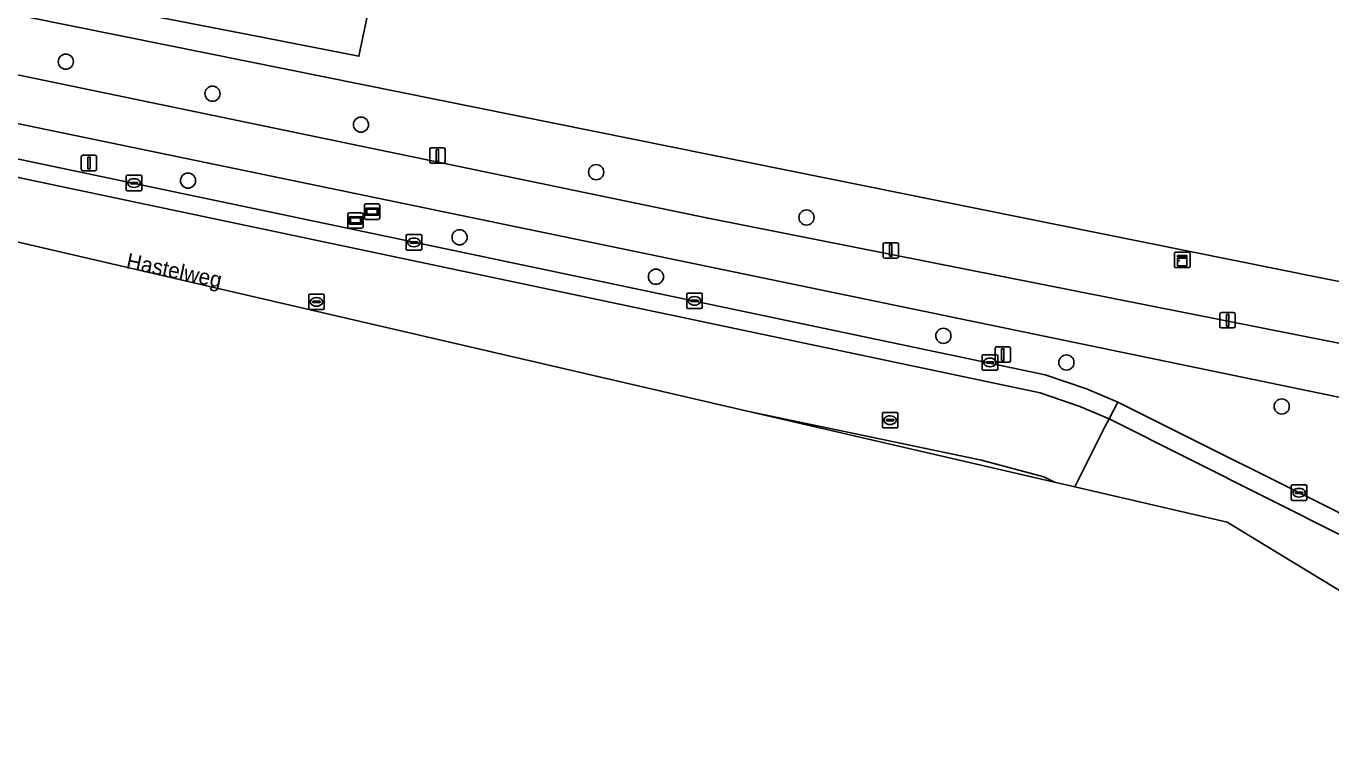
# Model space of a CAD drawing. Extents: x 158086 to 159499, y 382904 to 383981.
# Drawn here: x 159068.8 to 159153, y 382904.7 to 382952 of the extents above; entities that cross this region are included whole.
import ezdxf

# ---------------------------------------------------------------- set-up
doc = ezdxf.new("R2010")
doc.units = 0
for name, color, linetype in [('IMGEO_Berm_groen', 7, 'Continuous'), ('IMGEO_Boom', 7, 'Continuous'), ('IMGEO_Fietspad_open', 7, 'Continuous'), ('IMGEO_Groenvoorziening', 7, 'Continuous'), ('IMGEO_Informatiebord', 7, 'Continuous'), ('IMGEO_Kast', 7, 'Continuous'), ('IMGEO_Kolk', 7, 'Continuous'), ('IMGEO_Lichtmast', 7, 'Continuous'), ('IMGEO_Openbare_ruimte_label', 7, 'Continuous'), ('IMGEO_Rijbaan_lokaal_gesloten', 7, 'Continuous'), ('IMGEO_Rijbaan_lokaal_open', 7, 'Continuous'), ('IMGEO_Rioolput', 7, 'Continuous'), ('IMGEO_Voetpad_gesloten', 7, 'Continuous')]:
    doc.layers.add(name, color=color, linetype=linetype)

msp = doc.modelspace()

# ---------------------------------------------------------------- linework, layer by layer
at = {"layer": 'IMGEO_Berm_groen'}
for points in [[(159161.341, 382926.401), (159057.967, 382947.821)], [(159058.926, 382945.372), (159097.558, 382937.251), (159134.6, 382929.458), (159137.265, 382928.542), (159139.289, 382927.685), (159141.101, 382926.784), (159153.426, 382920.632)]]:
    msp.add_lwpolyline(points, dxfattribs=at)
at = {"layer": 'IMGEO_Boom'}
for centre in [(159071.409, 382949.68), (159080.872, 382947.611), (159090.455, 382945.614), (159079.295, 382941.996), (159105.631, 382942.544), (159119.205, 382939.616), (159096.817, 382938.338), (159109.487, 382935.791), (159128.033, 382931.978), (159135.971, 382930.251), (159149.864, 382927.413)]:
    msp.add_circle(centre, 0.489, dxfattribs=at)
at = {"layer": 'IMGEO_Fietspad_open'}
msp.add_lwpolyline([(159059.516, 382950.638), (159057.395, 382951.043), (159056.812, 382948.092), (159057.967, 382947.821), (159161.341, 382926.401), (159160.398, 382930.152), (159112.748, 382939.591), (159059.786, 382950.586)], close=True, dxfattribs=at)
at = {"layer": 'IMGEO_Groenvoorziening'}
for points in [[(159159.767, 382938.755), (159159.827, 382939.049), (159164.108, 382959.875), (159163.207, 382960.083), (159160.066, 382944.421), (159158.157, 382934.552), (159135.307, 382939.165), (159083.059, 382949.714), (159075.072, 382951.327), (159065.327, 382953.294), (159069.787, 382974.881), (159070.991, 382980.706), (159071.892, 382985.01), (159072.895, 382999.559), (159072.761, 383000), (159068.411, 383016.229), (159067.776, 383018.119), (159067.396, 383018.015), (159066.91, 383017.883)], [(159065.466, 382979.035), (159059.516, 382950.638), (159059.786, 382950.586), (159112.748, 382939.591), (159160.398, 382930.152)]]:
    msp.add_lwpolyline(points, dxfattribs=at)
msp.add_lwpolyline([(159163.207, 382960.083), (159165.412, 382971.079), (159166.516, 382976.582), (159135.086, 382966.206), (159094.283, 382953.002), (159090.995, 382953.31), (159090.317, 382950.025), (159083.398, 382951.38), (159077.508, 382952.534), (159075.726, 382952.844), (159075.4, 382952.901), (159074.39, 382953.079), (159067.072, 382954.59), (159070.811, 382972.732), (159071.113, 382974.126), (159071.2, 382974.589), (159069.787, 382974.881), (159065.327, 382953.294), (159075.072, 382951.327), (159083.059, 382949.714), (159135.307, 382939.165), (159158.157, 382934.552), (159160.066, 382944.421)], close=True, dxfattribs=at)
at = {"layer": 'IMGEO_Informatiebord'}
for p, q in [((159089.604, 382939.028), (159089.604, 382939.828)), ((159089.604, 382939.828), (159089.604, 382939.028)), ((159089.704, 382939.928), (159090.494, 382939.928)), ((159090.494, 382939.928), (159089.704, 382939.928)), ((159090.594, 382939.828), (159090.594, 382939.028)), ((159090.594, 382939.028), (159090.594, 382939.828)), ((159090.675, 382939.593), (159090.675, 382940.393)), ((159090.675, 382940.393), (159090.675, 382939.593)), ((159090.775, 382940.493), (159091.565, 382940.493)), ((159091.565, 382940.493), (159090.775, 382940.493)), ((159091.665, 382940.393), (159091.665, 382939.593)), ((159091.665, 382939.593), (159091.665, 382940.393)), ((159091.565, 382939.493), (159090.775, 382939.493)), ((159090.775, 382939.493), (159091.565, 382939.493)), ((159090.494, 382938.928), (159089.704, 382938.928)), ((159089.704, 382938.928), (159090.494, 382938.928))]:
    msp.add_line(p, q, dxfattribs=at)
for points in [[(159090.776, 382940.225), (159091.564, 382940.225), (159091.564, 382939.761), (159090.776, 382939.761), (159090.776, 382940.225)], [(159090.841, 382940.16), (159090.841, 382939.826), (159091.499, 382939.826), (159091.499, 382940.16), (159090.841, 382940.16)], [(159089.705, 382939.66), (159090.493, 382939.66), (159090.493, 382939.196), (159089.705, 382939.196), (159089.705, 382939.66)], [(159089.77, 382939.595), (159089.77, 382939.261), (159090.428, 382939.261), (159090.428, 382939.595), (159089.77, 382939.595)]]:
    msp.add_lwpolyline(points, dxfattribs=at)
for centre, start, end in [((159089.704, 382939.828), 90, 180), ((159089.704, 382939.828), 90, 180), ((159090.494, 382939.828), 0, 90), ((159090.494, 382939.828), 360, 90), ((159090.775, 382940.393), 90, 180), ((159090.775, 382940.393), 90, 180), ((159091.565, 382940.393), 0, 90), ((159091.565, 382940.393), 360, 90), ((159089.704, 382939.028), 180, 270), ((159089.704, 382939.028), 180, 270), ((159090.494, 382939.028), 270, 0), ((159090.494, 382939.028), 270, 0), ((159090.775, 382939.593), 180, 270), ((159090.775, 382939.593), 180, 270), ((159091.565, 382939.593), 270, 0), ((159091.565, 382939.593), 270, 0)]:
    msp.add_arc(centre, 0.1, start, end, dxfattribs=at)
at = {"layer": 'IMGEO_Kast'}
for p, q in [((159142.948, 382936.453), (159142.948, 382937.294)), ((159142.948, 382937.294), (159142.948, 382936.453)), ((159143.023, 382937.378), (159143.864, 382937.378)), ((159143.864, 382937.378), (159143.023, 382937.378)), ((159143.948, 382937.303), (159143.948, 382936.462)), ((159143.948, 382936.462), (159143.948, 382937.303)), ((159143.873, 382936.378), (159143.032, 382936.378)), ((159143.032, 382936.378), (159143.873, 382936.378))]:
    msp.add_line(p, q, dxfattribs=at)
for points in [[(159143.143, 382937.168), (159143.743, 382937.168), (159143.743, 382937.083), (159143.143, 382937.083), (159143.143, 382937.168)], [(159143.143, 382936.993), (159143.743, 382936.993), (159143.743, 382936.504), (159143.143, 382936.504), (159143.143, 382936.993)]]:
    msp.add_lwpolyline(points, dxfattribs=at)
msp.add_circle((159143.227, 382936.842), 0.0377, dxfattribs=at)
for centre, start, end in [((159143.026, 382937.3), 92.4484, 184.28452), ((159143.026, 382937.3), 92.4484, 184.28452), ((159143.87, 382937.3), 2.4484, 94.28452), ((159143.87, 382937.3), 2.4484, 94.28452), ((159143.026, 382936.456), 182.4484, 274.28452), ((159143.026, 382936.456), 182.4484, 274.28452), ((159143.87, 382936.456), 272.4484, 4.28452), ((159143.87, 382936.456), 272.4484, 4.28452)]:
    msp.add_arc(centre, 0.0779, start, end, dxfattribs=at)
at = {"layer": 'IMGEO_Kolk'}
for p, q in [((159075.386, 382942.341), (159076.238, 382942.341)), ((159075.311, 382941.415), (159075.311, 382942.267)), ((159075.57, 382941.835), (159075.57, 382941.847)), ((159076.008, 382941.798), (159075.61, 382941.798)), ((159075.613, 382941.884), (159076.011, 382941.884)), ((159075.822, 382941.561), (159075.797, 382941.561)), ((159075.799, 382942.121), (159075.824, 382942.121)), ((159076.054, 382941.847), (159076.054, 382941.835)), ((159076.312, 382942.267), (159076.312, 382941.415)), ((159076.238, 382941.341), (159075.386, 382941.341)), ((159093.371, 382937.583), (159093.371, 382938.435)), ((159093.446, 382938.509), (159094.298, 382938.509)), ((159093.859, 382938.289), (159093.884, 382938.289)), ((159094.372, 382938.435), (159094.372, 382937.583)), ((159094.298, 382937.509), (159093.446, 382937.509)), ((159093.63, 382938.003), (159093.63, 382938.015)), ((159094.068, 382937.966), (159093.67, 382937.966)), ((159093.673, 382938.052), (159094.071, 382938.052)), ((159093.882, 382937.729), (159093.857, 382937.729)), ((159094.114, 382938.015), (159094.114, 382938.003)), ((159111.553, 382934.731), (159112.405, 382934.731)), ((159111.478, 382933.805), (159111.478, 382934.657)), ((159111.737, 382934.225), (159111.737, 382934.237)), ((159112.175, 382934.188), (159111.777, 382934.188)), ((159111.78, 382934.274), (159112.178, 382934.274)), ((159111.989, 382933.951), (159111.964, 382933.951)), ((159111.966, 382934.511), (159111.991, 382934.511)), ((159112.221, 382934.237), (159112.221, 382934.225)), ((159112.479, 382934.657), (159112.479, 382933.805)), ((159112.405, 382933.731), (159111.553, 382933.731)), ((159130.537, 382929.831), (159130.537, 382930.683)), ((159130.612, 382930.757), (159131.464, 382930.757)), ((159131.025, 382930.537), (159131.05, 382930.537)), ((159131.538, 382930.683), (159131.538, 382929.831)), ((159131.464, 382929.757), (159130.612, 382929.757)), ((159130.796, 382930.251), (159130.796, 382930.263)), ((159131.234, 382930.214), (159130.836, 382930.214)), ((159130.839, 382930.3), (159131.237, 382930.3)), ((159131.048, 382929.977), (159131.023, 382929.977)), ((159131.28, 382930.263), (159131.28, 382930.251)), ((159150.483, 382921.42), (159150.483, 382922.272)), ((159150.558, 382922.346), (159151.41, 382922.346)), ((159150.971, 382922.126), (159150.996, 382922.126)), ((159151.484, 382922.272), (159151.484, 382921.42)), ((159151.41, 382921.346), (159150.558, 382921.346)), ((159150.742, 382921.84), (159150.742, 382921.852)), ((159151.18, 382921.803), (159150.782, 382921.803)), ((159150.785, 382921.889), (159151.183, 382921.889)), ((159150.994, 382921.566), (159150.969, 382921.566)), ((159151.226, 382921.852), (159151.226, 382921.84))]:
    msp.add_line(p, q, dxfattribs=at)
for points in [[(159075.386, 382942.341), (159076.238, 382942.341)], [(159075.311, 382941.415), (159075.311, 382942.267)], [(159076.312, 382942.267), (159076.312, 382941.415)], [(159076.238, 382941.341), (159075.386, 382941.341)], [(159093.371, 382937.583), (159093.371, 382938.435)], [(159093.446, 382938.509), (159094.298, 382938.509)], [(159094.372, 382938.435), (159094.372, 382937.583)], [(159094.298, 382937.509), (159093.446, 382937.509)], [(159111.553, 382934.731), (159112.405, 382934.731)], [(159111.478, 382933.805), (159111.478, 382934.657)], [(159112.479, 382934.657), (159112.479, 382933.805)], [(159112.405, 382933.731), (159111.553, 382933.731)], [(159130.537, 382929.831), (159130.537, 382930.683)], [(159130.612, 382930.757), (159131.464, 382930.757)], [(159131.538, 382930.683), (159131.538, 382929.831)], [(159131.464, 382929.757), (159130.612, 382929.757)], [(159150.483, 382921.42), (159150.483, 382922.272)], [(159150.558, 382922.346), (159151.41, 382922.346)], [(159151.484, 382922.272), (159151.484, 382921.42)], [(159151.41, 382921.346), (159150.558, 382921.346)]]:
    msp.add_lwpolyline(points, dxfattribs=at)
for centre, radius, start, end in [((159075.388, 382942.265), 0.0765, 91.55205, 178.44795), ((159075.388, 382942.265), 0.0765, 91.55205, 178.44795), ((159076.236, 382942.265), 0.0765, 1.55205, 88.44795), ((159076.236, 382942.265), 0.0765, 1.55205, 88.44795), ((159075.61, 382941.844), 0.0403, 85.87752, 175.75265), ((159075.607, 382941.834), 0.0366, 178.93798, 274.71019), ((159076.011, 382941.841), 0.043, 264.86636, 352.45326), ((159076.015, 382941.846), 0.0386, 1.73085, 96.63898), ((159075.388, 382941.417), 0.0765, 181.55205, 268.44795), ((159075.388, 382941.417), 0.0765, 181.55205, 268.44795), ((159076.236, 382941.417), 0.0765, 271.55205, 358.44795), ((159076.236, 382941.417), 0.0765, 271.55205, 358.44795), ((159093.448, 382938.433), 0.0765, 91.55205, 178.44795), ((159093.448, 382938.433), 0.0765, 91.55205, 178.44795), ((159094.296, 382938.433), 0.0765, 1.55205, 88.44795), ((159094.296, 382938.433), 0.0765, 1.55205, 88.44795), ((159093.448, 382937.585), 0.0765, 181.55205, 268.44795), ((159093.448, 382937.585), 0.0765, 181.55205, 268.44795), ((159093.67, 382938.012), 0.0403, 85.87752, 175.75265), ((159093.667, 382938.002), 0.0366, 178.93798, 274.71019), ((159094.071, 382938.009), 0.043, 264.86636, 352.45326), ((159094.075, 382938.014), 0.0386, 1.73085, 96.63898), ((159094.296, 382937.585), 0.0765, 271.55205, 358.44795), ((159094.296, 382937.585), 0.0765, 271.55205, 358.44795), ((159111.555, 382934.655), 0.0765, 91.55205, 178.44795), ((159111.555, 382934.655), 0.0765, 91.55205, 178.44795), ((159112.403, 382934.655), 0.0765, 1.55205, 88.44795), ((159112.403, 382934.655), 0.0765, 1.55205, 88.44795), ((159111.777, 382934.234), 0.0403, 85.87752, 175.75265), ((159111.774, 382934.224), 0.0366, 178.93798, 274.71019), ((159112.178, 382934.231), 0.043, 264.86636, 352.45326), ((159112.182, 382934.236), 0.0386, 1.73085, 96.63898), ((159111.555, 382933.807), 0.0765, 181.55205, 268.44795), ((159111.555, 382933.807), 0.0765, 181.55205, 268.44795), ((159112.403, 382933.807), 0.0765, 271.55205, 358.44795), ((159112.403, 382933.807), 0.0765, 271.55205, 358.44795), ((159130.614, 382930.681), 0.0765, 91.55205, 178.44795), ((159130.614, 382930.681), 0.0765, 91.55205, 178.44795), ((159131.462, 382930.681), 0.0765, 1.55205, 88.44795), ((159131.462, 382930.681), 0.0765, 1.55205, 88.44795), ((159130.614, 382929.833), 0.0765, 181.55205, 268.44795), ((159130.614, 382929.833), 0.0765, 181.55205, 268.44795), ((159130.836, 382930.26), 0.0403, 85.87752, 175.75265), ((159130.833, 382930.25), 0.0366, 178.93798, 274.71019), ((159131.237, 382930.257), 0.043, 264.86636, 352.45326), ((159131.241, 382930.262), 0.0386, 1.73085, 96.63898), ((159131.462, 382929.833), 0.0765, 271.55205, 358.44795), ((159131.462, 382929.833), 0.0765, 271.55205, 358.44795), ((159150.56, 382922.27), 0.0765, 91.55205, 178.44795), ((159150.56, 382922.27), 0.0765, 91.55205, 178.44795), ((159151.408, 382922.27), 0.0765, 1.55205, 88.44795), ((159151.408, 382922.27), 0.0765, 1.55205, 88.44795), ((159150.56, 382921.422), 0.0765, 181.55205, 268.44795), ((159150.56, 382921.422), 0.0765, 181.55205, 268.44795), ((159150.782, 382921.849), 0.0403, 85.87752, 175.75265), ((159150.779, 382921.839), 0.0366, 178.93798, 274.71019), ((159151.183, 382921.846), 0.043, 264.86636, 352.45326), ((159151.187, 382921.851), 0.0386, 1.73085, 96.63898), ((159151.408, 382921.422), 0.0765, 271.55205, 358.44795), ((159151.408, 382921.422), 0.0765, 271.55205, 358.44795)]:
    msp.add_arc(centre, radius, start, end, dxfattribs=at)
for centre, major_axis, ratio, start_param, end_param in [((159075.798, 382941.841), (-0.387, 0.002), 0.722429, 4.712389, 7.853982), ((159075.823, 382941.841), (-0.39, 0.002), 0.717154, 1.570796, 4.712389), ((159093.858, 382938.009), (-0.387, 0.002), 0.722429, 4.712389, 7.853982), ((159093.883, 382938.009), (-0.39, 0.002), 0.717154, 1.570796, 4.712389), ((159111.965, 382934.231), (-0.387, 0.002), 0.722429, 4.712389, 7.853982), ((159111.99, 382934.231), (-0.39, 0.002), 0.717154, 1.570796, 4.712389), ((159131.024, 382930.257), (-0.387, 0.002), 0.722429, 4.712389, 7.853982), ((159131.049, 382930.257), (-0.39, 0.002), 0.717154, 1.570796, 4.712389), ((159150.97, 382921.846), (-0.387, 0.002), 0.722429, 4.712389, 7.853982), ((159150.995, 382921.846), (-0.39, 0.002), 0.717154, 1.570796, 4.712389)]:
    msp.add_ellipse(centre, major_axis=major_axis, ratio=ratio, start_param=start_param, end_param=end_param, dxfattribs=at)
at = {"layer": 'IMGEO_Lichtmast'}
for p, q in [((159094.893, 382943.22), (159094.893, 382944.02)), ((159094.893, 382944.02), (159094.893, 382943.22)), ((159094.993, 382944.12), (159095.783, 382944.12)), ((159095.783, 382944.12), (159094.993, 382944.12)), ((159095.883, 382944.02), (159095.883, 382943.22)), ((159095.883, 382943.22), (159095.883, 382944.02)), ((159072.407, 382942.738), (159072.407, 382943.538)), ((159072.407, 382943.538), (159072.407, 382942.738)), ((159072.507, 382943.638), (159073.297, 382943.638)), ((159073.297, 382943.638), (159072.507, 382943.638)), ((159073.397, 382943.538), (159073.397, 382942.738)), ((159073.397, 382942.738), (159073.397, 382943.538)), ((159073.297, 382942.638), (159072.507, 382942.638)), ((159072.507, 382942.638), (159073.297, 382942.638)), ((159095.783, 382943.12), (159094.993, 382943.12)), ((159094.993, 382943.12), (159095.783, 382943.12)), ((159124.146, 382937.09), (159124.146, 382937.89)), ((159124.146, 382937.89), (159124.146, 382937.09)), ((159124.246, 382937.99), (159125.036, 382937.99)), ((159125.036, 382937.99), (159124.246, 382937.99)), ((159125.136, 382937.89), (159125.136, 382937.09)), ((159125.136, 382937.09), (159125.136, 382937.89)), ((159125.036, 382936.99), (159124.246, 382936.99)), ((159124.246, 382936.99), (159125.036, 382936.99)), ((159145.872, 382932.583), (159145.872, 382933.383)), ((159145.872, 382933.383), (159145.872, 382932.583)), ((159145.972, 382933.483), (159146.762, 382933.483)), ((159146.762, 382933.483), (159145.972, 382933.483)), ((159146.862, 382933.383), (159146.862, 382932.583)), ((159146.862, 382932.583), (159146.862, 382933.383)), ((159146.762, 382932.483), (159145.972, 382932.483)), ((159145.972, 382932.483), (159146.762, 382932.483)), ((159131.364, 382930.364), (159131.364, 382931.164)), ((159131.364, 382931.164), (159131.364, 382930.364)), ((159131.464, 382931.264), (159132.254, 382931.264)), ((159132.254, 382931.264), (159131.464, 382931.264)), ((159132.354, 382931.164), (159132.354, 382930.364)), ((159132.354, 382930.364), (159132.354, 382931.164)), ((159132.254, 382930.264), (159131.464, 382930.264)), ((159131.464, 382930.264), (159132.254, 382930.264))]:
    msp.add_line(p, q, dxfattribs=at)
for points in [[(159095.313, 382943.995), (159095.463, 382943.995), (159095.463, 382943.245), (159095.313, 382943.245), (159095.313, 382943.995)], [(159072.827, 382943.513), (159072.977, 382943.513), (159072.977, 382942.763), (159072.827, 382942.763), (159072.827, 382943.513)], [(159124.566, 382937.865), (159124.716, 382937.865), (159124.716, 382937.115), (159124.566, 382937.115), (159124.566, 382937.865)], [(159146.292, 382933.358), (159146.442, 382933.358), (159146.442, 382932.608), (159146.292, 382932.608), (159146.292, 382933.358)], [(159131.784, 382931.139), (159131.934, 382931.139), (159131.934, 382930.389), (159131.784, 382930.389), (159131.784, 382931.139)]]:
    msp.add_lwpolyline(points, dxfattribs=at)
for centre, start, end in [((159094.993, 382944.02), 90, 180), ((159094.993, 382944.02), 90, 180), ((159095.783, 382944.02), 0, 90), ((159095.783, 382944.02), 360, 90), ((159072.507, 382943.538), 90, 180), ((159072.507, 382943.538), 90, 180), ((159073.297, 382943.538), 0, 90), ((159073.297, 382943.538), 360, 90), ((159094.993, 382943.22), 180, 270), ((159094.993, 382943.22), 180, 270), ((159095.783, 382943.22), 270, 0), ((159095.783, 382943.22), 270, 0), ((159072.507, 382942.738), 180, 270), ((159072.507, 382942.738), 180, 270), ((159073.297, 382942.738), 270, 0), ((159073.297, 382942.738), 270, 0), ((159124.246, 382937.89), 90, 180), ((159124.246, 382937.89), 90, 180), ((159125.036, 382937.89), 0, 90), ((159125.036, 382937.89), 360, 90), ((159124.246, 382937.09), 180, 270), ((159124.246, 382937.09), 180, 270), ((159125.036, 382937.09), 270, 0), ((159125.036, 382937.09), 270, 0), ((159145.972, 382933.383), 90, 180), ((159145.972, 382933.383), 90, 180), ((159146.762, 382933.383), 0, 90), ((159146.762, 382933.383), 360, 90), ((159145.972, 382932.583), 180, 270), ((159145.972, 382932.583), 180, 270), ((159146.762, 382932.583), 270, 0), ((159146.762, 382932.583), 270, 0), ((159131.464, 382931.164), 90, 180), ((159131.464, 382931.164), 90, 180), ((159132.254, 382931.164), 0, 90), ((159132.254, 382931.164), 360, 90), ((159131.464, 382930.364), 180, 270), ((159131.464, 382930.364), 180, 270), ((159132.254, 382930.364), 270, 0), ((159132.254, 382930.364), 270, 0)]:
    msp.add_arc(centre, 0.1, start, end, dxfattribs=at)
at = {"layer": 'IMGEO_Rijbaan_lokaal_gesloten'}
for points in [[(159136.507, 382922.214), (159138.468, 382926.137), (159138.724, 382926.621), (159136.836, 382927.421), (159134.281, 382928.299), (159031.685, 382949.921), (159015.031, 382953.509), (158803.226, 382996.829), (158734.231, 383010.854), (158715.258, 383014.844), (158697.779, 383018.312), (158679.452, 383022.056), (158678.787, 383018.803), (158704.703, 383013.476), (159041.051, 382944.343), (159049.485, 382942.388), (159115.477, 382927.089), (159115.479, 382927.089), (159130.494, 382923.938), (159134.522, 382922.866), (159135.209, 382922.515)], [(159032.533, 382950.966), (159031.941, 382951.111), (159031.685, 382949.921), (159134.281, 382928.299), (159136.836, 382927.421), (159138.724, 382926.621), (159139.289, 382927.685), (159137.265, 382928.542), (159134.6, 382929.458), (159097.558, 382937.251), (159058.926, 382945.372), (159055.286, 382946.155), (159050.087, 382947.252)]]:
    msp.add_lwpolyline(points, close=True, dxfattribs=at)
msp.add_lwpolyline([(159115.477, 382927.089), (159135.209, 382922.515), (159134.522, 382922.866), (159130.494, 382923.938), (159115.479, 382927.089), (159115.477, 382927.089)], dxfattribs=at)
at = {"layer": 'IMGEO_Rijbaan_lokaal_open'}
msp.add_lwpolyline([(159153.426, 382920.632), (159141.101, 382926.784), (159139.289, 382927.685), (159138.724, 382926.621), (159154.03, 382918.935), (159172.614, 382908.717), (159177.308, 382906.878), (159178.834, 382906.513), (159180.305, 382906.298), (159182.349, 382906.198), (159182.487, 382907.391), (159182.353, 382907.406), (159181.909, 382907.405), (159180.479, 382907.485), (159179.061, 382907.693), (159177.668, 382908.026), (159176.31, 382908.483), (159174.998, 382909.059), (159174.915, 382909.105), (159173.052, 382909.835), (159154.589, 382919.997), (159154.183, 382920.174), (159153.794, 382920.386)], close=True, dxfattribs=at)
msp.add_lwpolyline([(159136.507, 382922.214), (159146.334, 382919.936), (159164.909, 382908.636), (159171.067, 382904.89), (159182.177, 382904.717), (159182.349, 382906.198), (159180.305, 382906.298), (159178.834, 382906.513), (159177.308, 382906.878), (159172.614, 382908.717), (159154.03, 382918.935), (159138.724, 382926.621), (159138.468, 382926.137), (159136.507, 382922.214)], dxfattribs=at)
at = {"layer": 'IMGEO_Rioolput'}
for p, q in [((159087.08, 382933.74), (159087.08, 382934.592)), ((159087.155, 382934.666), (159088.007, 382934.666)), ((159087.339, 382934.16), (159087.339, 382934.172)), ((159087.777, 382934.123), (159087.379, 382934.123)), ((159087.382, 382934.209), (159087.78, 382934.209)), ((159087.591, 382933.886), (159087.566, 382933.886)), ((159087.568, 382934.446), (159087.593, 382934.446)), ((159087.823, 382934.172), (159087.823, 382934.16)), ((159088.081, 382934.592), (159088.081, 382933.74)), ((159088.007, 382933.666), (159087.155, 382933.666)), ((159124.096, 382926.102), (159124.096, 382926.954)), ((159124.171, 382927.028), (159125.023, 382927.028)), ((159124.355, 382926.522), (159124.355, 382926.534)), ((159124.793, 382926.485), (159124.395, 382926.485)), ((159124.398, 382926.571), (159124.796, 382926.571)), ((159124.584, 382926.808), (159124.609, 382926.808)), ((159124.839, 382926.534), (159124.839, 382926.522)), ((159125.097, 382926.954), (159125.097, 382926.102)), ((159125.023, 382926.028), (159124.171, 382926.028)), ((159124.607, 382926.248), (159124.582, 382926.248))]:
    msp.add_line(p, q, dxfattribs=at)
for points in [[(159087.08, 382933.74), (159087.08, 382934.592)], [(159087.155, 382934.666), (159088.007, 382934.666)], [(159088.081, 382934.592), (159088.081, 382933.74)], [(159088.007, 382933.666), (159087.155, 382933.666)], [(159124.096, 382926.102), (159124.096, 382926.954)], [(159124.171, 382927.028), (159125.023, 382927.028)], [(159125.097, 382926.954), (159125.097, 382926.102)], [(159125.023, 382926.028), (159124.171, 382926.028)]]:
    msp.add_lwpolyline(points, dxfattribs=at)
for centre, radius, start, end in [((159087.157, 382934.59), 0.0765, 91.55205, 178.44795), ((159087.157, 382934.59), 0.0765, 91.55205, 178.44795), ((159087.379, 382934.169), 0.0403, 85.87752, 175.75265), ((159087.376, 382934.159), 0.0366, 178.93798, 274.71019), ((159087.78, 382934.166), 0.043, 264.86636, 352.45326), ((159087.784, 382934.171), 0.0386, 1.73085, 96.63898), ((159088.005, 382934.59), 0.0765, 1.55205, 88.44795), ((159088.005, 382934.59), 0.0765, 1.55205, 88.44795), ((159087.157, 382933.742), 0.0765, 181.55205, 268.44795), ((159087.157, 382933.742), 0.0765, 181.55205, 268.44795), ((159088.005, 382933.742), 0.0765, 271.55205, 358.44795), ((159088.005, 382933.742), 0.0765, 271.55205, 358.44795), ((159124.173, 382926.952), 0.0765, 91.55205, 178.44795), ((159124.173, 382926.952), 0.0765, 91.55205, 178.44795), ((159124.395, 382926.531), 0.0403, 85.87752, 175.75265), ((159124.392, 382926.521), 0.0366, 178.93798, 274.71019), ((159124.796, 382926.528), 0.043, 264.86636, 352.45326), ((159124.8, 382926.533), 0.0386, 1.73085, 96.63898), ((159125.021, 382926.952), 0.0765, 1.55205, 88.44795), ((159125.021, 382926.952), 0.0765, 1.55205, 88.44795), ((159124.173, 382926.104), 0.0765, 181.55205, 268.44795), ((159124.173, 382926.104), 0.0765, 181.55205, 268.44795), ((159125.021, 382926.104), 0.0765, 271.55205, 358.44795), ((159125.021, 382926.104), 0.0765, 271.55205, 358.44795)]:
    msp.add_arc(centre, radius, start, end, dxfattribs=at)
for centre, major_axis, ratio, start_param, end_param in [((159087.567, 382934.166), (-0.387, 0.002), 0.722429, 4.712389, 7.853982), ((159087.592, 382934.166), (-0.39, 0.002), 0.717154, 1.570796, 4.712389), ((159124.583, 382926.528), (-0.387, 0.002), 0.722429, 4.712389, 7.853982), ((159124.608, 382926.528), (-0.39, 0.002), 0.717154, 1.570796, 4.712389)]:
    msp.add_ellipse(centre, major_axis=major_axis, ratio=ratio, start_param=start_param, end_param=end_param, dxfattribs=at)
at = {"layer": 'IMGEO_Voetpad_gesloten'}
msp.add_lwpolyline([(159088.702, 382956.813), (159083.248, 382972.057), (159079.329, 382970.817), (159076.17, 382955.285), (159075.776, 382953.35), (159075.726, 382952.844), (159077.508, 382952.534), (159083.398, 382951.38), (159090.317, 382950.025), (159090.995, 382953.31)], dxfattribs=at)

# ---------------------------------------------------------------- texts
at = {"layer": 'IMGEO_Openbare_ruimte_label'}
msp.add_text('Hastelweg', height=1, rotation=348.04935, dxfattribs=at).set_placement((159075.251, 382936.355))

doc.saveas('drawing.dxf')
